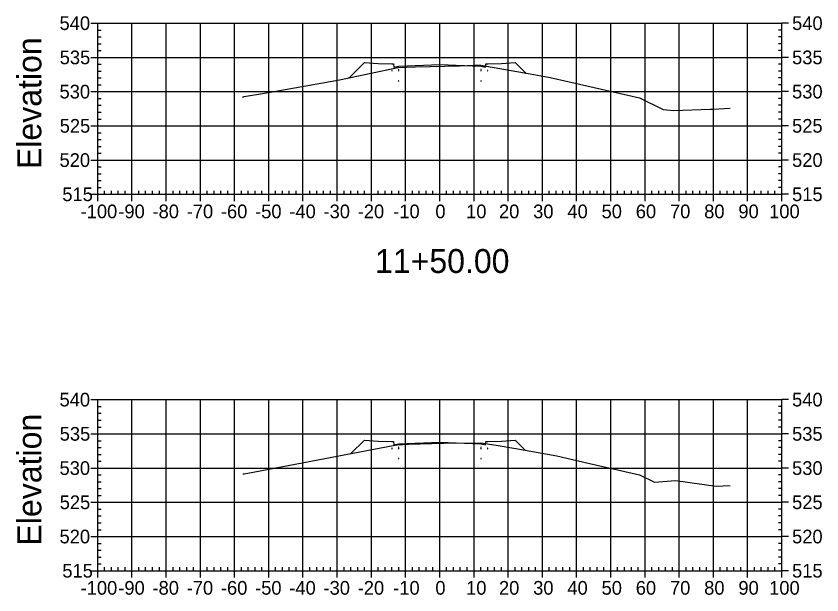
# Model space of a CAD drawing. Extents: x 708103 to 717568, y 374476 to 378707.
# Drawn here: x 716782.6 to 717018.2, y 376751 to 376920.1 of the extents above; entities that cross this region are included whole.
import ezdxf

# ---------------------------------------------------------------- set-up
doc = ezdxf.new("R2010")
doc.units = 0
for name, color, linetype in [('1', 7, 'Continuous'), ('14', 7, 'Continuous'), ('22', 7, 'Continuous'), ('57', 7, 'Continuous'), ('60', 7, 'Continuous'), ('Existing', 7, 'Continuous')]:
    doc.layers.add(name, color=color, linetype=linetype)

msp = doc.modelspace()

# ---------------------------------------------------------------- linework, layer by layer
for points in [[(716892.45, 376904.1), (716892.55, 376904.1), (716892.55, 376904.2), (716892.45, 376904.2)], [(716894.45, 376904.44), (716894.55, 376904.44), (716894.55, 376904.54), (716894.45, 376904.54)], [(716894.45, 376904.1), (716894.55, 376904.1), (716894.55, 376904.2), (716894.45, 376904.2)], [(716906.45, 376904.58), (716906.55, 376904.58), (716906.55, 376904.68), (716906.45, 376904.68)], [(716918.45, 376904.44), (716918.55, 376904.44), (716918.55, 376904.54), (716918.45, 376904.54)], [(716918.45, 376904.1), (716918.55, 376904.1), (716918.55, 376904.2), (716918.45, 376904.2)], [(716920.45, 376904.1), (716920.55, 376904.1), (716920.55, 376904.2), (716920.45, 376904.2)], [(716894.45, 376901.1), (716894.55, 376901.1), (716894.55, 376901.2), (716894.45, 376901.2)], [(716906.45, 376901.58), (716906.55, 376901.58), (716906.55, 376901.68), (716906.45, 376901.68)], [(716918.45, 376901.1), (716918.55, 376901.1), (716918.55, 376901.2), (716918.45, 376901.2)], [(716892.45, 376793.74), (716892.55, 376793.74), (716892.55, 376793.84), (716892.45, 376793.84)], [(716894.45, 376794.07), (716894.55, 376794.07), (716894.55, 376794.17), (716894.45, 376794.17)], [(716894.45, 376793.74), (716894.55, 376793.74), (716894.55, 376793.84), (716894.45, 376793.84)], [(716906.45, 376794.22), (716906.55, 376794.22), (716906.55, 376794.32), (716906.45, 376794.32)], [(716918.45, 376794.07), (716918.55, 376794.07), (716918.55, 376794.17), (716918.45, 376794.17)], [(716918.45, 376793.74), (716918.55, 376793.74), (716918.55, 376793.84), (716918.45, 376793.84)], [(716920.45, 376793.74), (716920.55, 376793.74), (716920.55, 376793.84), (716920.45, 376793.84)], [(716894.45, 376790.74), (716894.55, 376790.74), (716894.55, 376790.84), (716894.45, 376790.84)], [(716906.45, 376791.22), (716906.55, 376791.22), (716906.55, 376791.32), (716906.45, 376791.32)], [(716918.45, 376790.74), (716918.55, 376790.74), (716918.55, 376790.84), (716918.45, 376790.84)]]:
    msp.add_lwpolyline(points, close=True)
at = {"layer": '14'}
for points in [[(716931.63, 376903.5), (716931.63, 376903.55), (716931.63, 376903.5), (716931.58, 376903.5), (716931.63, 376903.5), (716931.63, 376903.45), (716931.63, 376903.5), (716931.68, 376903.5)], [(716879.99, 376902.13), (716879.99, 376902.18), (716879.99, 376902.13), (716879.94, 376902.13), (716879.99, 376902.13), (716879.99, 376902.08), (716879.99, 376902.13), (716880.04, 376902.13)], [(716931.49, 376793.28), (716931.49, 376793.33), (716931.49, 376793.28), (716931.44, 376793.28), (716931.49, 376793.28), (716931.49, 376793.23), (716931.49, 376793.28), (716931.54, 376793.28)], [(716880.52, 376792.29), (716880.52, 376792.34), (716880.52, 376792.29), (716880.47, 376792.29), (716880.52, 376792.29), (716880.52, 376792.24), (716880.52, 376792.29), (716880.57, 376792.29)]]:
    msp.add_lwpolyline(points, dxfattribs=at)
at = {"layer": '22'}
for points in [[(716879.99, 376902.13), (716884.5, 376906.63), (716888.5, 376906.31), (716892.5, 376906.15), (716893, 376906.15), (716893.08, 376905.24), (716894.5, 376905.49), (716906.5, 376905.97), (716918.5, 376905.49), (716919.91, 376905.24), (716920, 376906.15), (716920.5, 376906.15), (716924.5, 376906.31), (716928.5, 376906.63), (716931.63, 376903.5)], [(716880.52, 376792.29), (716884.5, 376796.27), (716888.5, 376795.95), (716892.5, 376795.79), (716893, 376795.79), (716893.08, 376794.87), (716894.5, 376795.12), (716906.5, 376795.6), (716918.5, 376795.12), (716919.91, 376794.87), (716920, 376795.79), (716920.5, 376795.79), (716924.5, 376795.95), (716928.5, 376796.27), (716931.49, 376793.28)]]:
    msp.add_lwpolyline(points, dxfattribs=at)
at = {"layer": '57'}
for p, q in [((716804.5, 376918.07), (716806.5, 376918.07)), ((716806.5, 376918.07), (717006.5, 376918.07)), ((716806.5, 376868.07), (716806.5, 376918.07)), ((716806.5, 376868.07), (716806.5, 376918.07)), ((716816.5, 376868.07), (716816.5, 376918.07)), ((716826.5, 376868.07), (716826.5, 376918.07)), ((716836.5, 376868.07), (716836.5, 376918.07)), ((716846.5, 376868.07), (716846.5, 376918.07)), ((716856.5, 376868.07), (716856.5, 376918.07)), ((716866.5, 376868.07), (716866.5, 376918.07)), ((716876.5, 376868.07), (716876.5, 376918.07)), ((716886.5, 376868.07), (716886.5, 376918.07)), ((716896.5, 376868.07), (716896.5, 376918.07)), ((716906.5, 376868.07), (716906.5, 376918.07)), ((716916.5, 376868.07), (716916.5, 376918.07)), ((716926.5, 376868.07), (716926.5, 376918.07)), ((716936.5, 376868.07), (716936.5, 376918.07)), ((716946.5, 376868.07), (716946.5, 376918.07)), ((716956.5, 376868.07), (716956.5, 376918.07)), ((716966.5, 376868.07), (716966.5, 376918.07)), ((716976.5, 376868.07), (716976.5, 376918.07)), ((716986.5, 376868.07), (716986.5, 376918.07)), ((716996.5, 376868.07), (716996.5, 376918.07)), ((717006.5, 376868.07), (717006.5, 376918.07)), ((717006.5, 376868.07), (717006.5, 376918.07)), ((717008.5, 376918.07), (717006.5, 376918.07)), ((716806.5, 376916.07), (716807.5, 376916.07)), ((717006.5, 376916.07), (717005.5, 376916.07)), ((716806.5, 376914.07), (716807.5, 376914.07)), ((717006.5, 376914.07), (717005.5, 376914.07)), ((716806.5, 376912.07), (716807.5, 376912.07)), ((717006.5, 376912.07), (717005.5, 376912.07)), ((716804.5, 376908.07), (716806.5, 376908.07)), ((716806.5, 376910.07), (716807.5, 376910.07)), ((716806.5, 376908.07), (717006.5, 376908.07)), ((717006.5, 376910.07), (717005.5, 376910.07)), ((717008.5, 376908.07), (717006.5, 376908.07)), ((716806.5, 376906.07), (716807.5, 376906.07)), ((717006.5, 376906.07), (717005.5, 376906.07)), ((716806.5, 376904.07), (716807.5, 376904.07)), ((717006.5, 376904.07), (717005.5, 376904.07)), ((716806.5, 376902.07), (716807.5, 376902.07)), ((717006.5, 376902.07), (717005.5, 376902.07)), ((716806.5, 376900.07), (716807.5, 376900.07)), ((717006.5, 376900.07), (717005.5, 376900.07)), ((716804.5, 376898.07), (716806.5, 376898.07)), ((716806.5, 376898.07), (717006.5, 376898.07)), ((717008.5, 376898.07), (717006.5, 376898.07)), ((716806.5, 376896.07), (716807.5, 376896.07)), ((716806.5, 376894.07), (716807.5, 376894.07)), ((717006.5, 376896.07), (717005.5, 376896.07)), ((717006.5, 376894.07), (717005.5, 376894.07)), ((716806.5, 376892.07), (716807.5, 376892.07)), ((717006.5, 376892.07), (717005.5, 376892.07)), ((716806.5, 376890.07), (716807.5, 376890.07)), ((717006.5, 376890.07), (717005.5, 376890.07)), ((716804.5, 376888.07), (716806.5, 376888.07)), ((716806.5, 376888.07), (717006.5, 376888.07)), ((717008.5, 376888.07), (717006.5, 376888.07)), ((716806.5, 376886.07), (716807.5, 376886.07)), ((717006.5, 376886.07), (717005.5, 376886.07)), ((716806.5, 376884.07), (716807.5, 376884.07)), ((717006.5, 376884.07), (717005.5, 376884.07)), ((716806.5, 376882.07), (716807.5, 376882.07)), ((716806.5, 376880.07), (716807.5, 376880.07)), ((717006.5, 376882.07), (717005.5, 376882.07)), ((717006.5, 376880.07), (717005.5, 376880.07)), ((716804.5, 376878.07), (716806.5, 376878.07)), ((716806.5, 376878.07), (717006.5, 376878.07)), ((717008.5, 376878.07), (717006.5, 376878.07)), ((716806.5, 376876.07), (716807.5, 376876.07)), ((717006.5, 376876.07), (717005.5, 376876.07)), ((716806.5, 376874.07), (716807.5, 376874.07)), ((717006.5, 376874.07), (717005.5, 376874.07)), ((716806.5, 376872.07), (716807.5, 376872.07)), ((717006.5, 376872.07), (717005.5, 376872.07)), ((716804.5, 376868.07), (716806.5, 376868.07)), ((716806.5, 376870.07), (716807.5, 376870.07)), ((716806.5, 376868.07), (717006.5, 376868.07)), ((716806.5, 376868.07), (717006.5, 376868.07)), ((716806.5, 376866.07), (716806.5, 376868.07)), ((716808.5, 376868.07), (716808.5, 376869.07)), ((716810.5, 376868.07), (716810.5, 376869.07)), ((716812.5, 376868.07), (716812.5, 376869.07)), ((716814.5, 376868.07), (716814.5, 376869.07)), ((716816.5, 376866.07), (716816.5, 376868.07)), ((716818.5, 376868.07), (716818.5, 376869.07)), ((716820.5, 376868.07), (716820.5, 376869.07)), ((716822.5, 376868.07), (716822.5, 376869.07)), ((716824.5, 376868.07), (716824.5, 376869.07)), ((716826.5, 376866.07), (716826.5, 376868.07)), ((716828.5, 376868.07), (716828.5, 376869.07)), ((716830.5, 376868.07), (716830.5, 376869.07)), ((716832.5, 376868.07), (716832.5, 376869.07)), ((716834.5, 376868.07), (716834.5, 376869.07)), ((716836.5, 376866.07), (716836.5, 376868.07)), ((716838.5, 376868.07), (716838.5, 376869.07)), ((716840.5, 376868.07), (716840.5, 376869.07)), ((716842.5, 376868.07), (716842.5, 376869.07)), ((716844.5, 376868.07), (716844.5, 376869.07)), ((716846.5, 376866.07), (716846.5, 376868.07)), ((716848.5, 376868.07), (716848.5, 376869.07)), ((716850.5, 376868.07), (716850.5, 376869.07)), ((716852.5, 376868.07), (716852.5, 376869.07)), ((716854.5, 376868.07), (716854.5, 376869.07)), ((716856.5, 376866.07), (716856.5, 376868.07)), ((716858.5, 376868.07), (716858.5, 376869.07)), ((716860.5, 376868.07), (716860.5, 376869.07)), ((716862.5, 376868.07), (716862.5, 376869.07)), ((716864.5, 376868.07), (716864.5, 376869.07)), ((716866.5, 376866.07), (716866.5, 376868.07)), ((716868.5, 376868.07), (716868.5, 376869.07)), ((716870.5, 376868.07), (716870.5, 376869.07)), ((716872.5, 376868.07), (716872.5, 376869.07)), ((716874.5, 376868.07), (716874.5, 376869.07)), ((716876.5, 376866.07), (716876.5, 376868.07)), ((716878.5, 376868.07), (716878.5, 376869.07)), ((716880.5, 376868.07), (716880.5, 376869.07)), ((716882.5, 376868.07), (716882.5, 376869.07)), ((716884.5, 376868.07), (716884.5, 376869.07)), ((716886.5, 376866.07), (716886.5, 376868.07)), ((716888.5, 376868.07), (716888.5, 376869.07)), ((716890.5, 376868.07), (716890.5, 376869.07)), ((716892.5, 376868.07), (716892.5, 376869.07)), ((716894.5, 376868.07), (716894.5, 376869.07)), ((716896.5, 376866.07), (716896.5, 376868.07)), ((716898.5, 376868.07), (716898.5, 376869.07)), ((716900.5, 376868.07), (716900.5, 376869.07)), ((716902.5, 376868.07), (716902.5, 376869.07)), ((716904.5, 376868.07), (716904.5, 376869.07)), ((716906.5, 376866.07), (716906.5, 376868.07)), ((716908.5, 376868.07), (716908.5, 376869.07)), ((716910.5, 376868.07), (716910.5, 376869.07)), ((716912.5, 376868.07), (716912.5, 376869.07)), ((716914.5, 376868.07), (716914.5, 376869.07)), ((716916.5, 376866.07), (716916.5, 376868.07)), ((716918.5, 376868.07), (716918.5, 376869.07)), ((716920.5, 376868.07), (716920.5, 376869.07)), ((716922.5, 376868.07), (716922.5, 376869.07)), ((716924.5, 376868.07), (716924.5, 376869.07)), ((716926.5, 376866.07), (716926.5, 376868.07)), ((716928.5, 376868.07), (716928.5, 376869.07)), ((716930.5, 376868.07), (716930.5, 376869.07)), ((716932.5, 376868.07), (716932.5, 376869.07)), ((716934.5, 376868.07), (716934.5, 376869.07)), ((716936.5, 376866.07), (716936.5, 376868.07)), ((716938.5, 376868.07), (716938.5, 376869.07)), ((716940.5, 376868.07), (716940.5, 376869.07)), ((716942.5, 376868.07), (716942.5, 376869.07)), ((716944.5, 376868.07), (716944.5, 376869.07)), ((716946.5, 376866.07), (716946.5, 376868.07)), ((716948.5, 376868.07), (716948.5, 376869.07)), ((716950.5, 376868.07), (716950.5, 376869.07)), ((716952.5, 376868.07), (716952.5, 376869.07)), ((716954.5, 376868.07), (716954.5, 376869.07)), ((716956.5, 376866.07), (716956.5, 376868.07)), ((716958.5, 376868.07), (716958.5, 376869.07)), ((716960.5, 376868.07), (716960.5, 376869.07)), ((716962.5, 376868.07), (716962.5, 376869.07)), ((716964.5, 376868.07), (716964.5, 376869.07)), ((716966.5, 376866.07), (716966.5, 376868.07)), ((716968.5, 376868.07), (716968.5, 376869.07)), ((716970.5, 376868.07), (716970.5, 376869.07)), ((716972.5, 376868.07), (716972.5, 376869.07)), ((716974.5, 376868.07), (716974.5, 376869.07)), ((716976.5, 376866.07), (716976.5, 376868.07)), ((716978.5, 376868.07), (716978.5, 376869.07)), ((716980.5, 376868.07), (716980.5, 376869.07)), ((716982.5, 376868.07), (716982.5, 376869.07)), ((716984.5, 376868.07), (716984.5, 376869.07)), ((716986.5, 376866.07), (716986.5, 376868.07)), ((716988.5, 376868.07), (716988.5, 376869.07)), ((716990.5, 376868.07), (716990.5, 376869.07)), ((716992.5, 376868.07), (716992.5, 376869.07)), ((716994.5, 376868.07), (716994.5, 376869.07)), ((716996.5, 376866.07), (716996.5, 376868.07)), ((716998.5, 376868.07), (716998.5, 376869.07)), ((717000.5, 376868.07), (717000.5, 376869.07)), ((717002.5, 376868.07), (717002.5, 376869.07)), ((717004.5, 376868.07), (717004.5, 376869.07)), ((717006.5, 376870.07), (717005.5, 376870.07)), ((717006.5, 376866.07), (717006.5, 376868.07)), ((717008.5, 376868.07), (717006.5, 376868.07)), ((716804.5, 376808.07), (716806.5, 376808.07)), ((716806.5, 376808.07), (717006.5, 376808.07)), ((716806.5, 376758.07), (716806.5, 376808.07)), ((716806.5, 376758.07), (716806.5, 376808.07)), ((716816.5, 376758.07), (716816.5, 376808.07)), ((716826.5, 376758.07), (716826.5, 376808.07)), ((716836.5, 376758.07), (716836.5, 376808.07)), ((716846.5, 376758.07), (716846.5, 376808.07)), ((716856.5, 376758.07), (716856.5, 376808.07)), ((716866.5, 376758.07), (716866.5, 376808.07)), ((716876.5, 376758.07), (716876.5, 376808.07)), ((716886.5, 376758.07), (716886.5, 376808.07)), ((716896.5, 376758.07), (716896.5, 376808.07)), ((716906.5, 376758.07), (716906.5, 376808.07)), ((716916.5, 376758.07), (716916.5, 376808.07)), ((716926.5, 376758.07), (716926.5, 376808.07)), ((716936.5, 376758.07), (716936.5, 376808.07)), ((716946.5, 376758.07), (716946.5, 376808.07)), ((716956.5, 376758.07), (716956.5, 376808.07)), ((716966.5, 376758.07), (716966.5, 376808.07)), ((716976.5, 376758.07), (716976.5, 376808.07)), ((716986.5, 376758.07), (716986.5, 376808.07)), ((716996.5, 376758.07), (716996.5, 376808.07)), ((717006.5, 376758.07), (717006.5, 376808.07)), ((717006.5, 376758.07), (717006.5, 376808.07)), ((717008.5, 376808.07), (717006.5, 376808.07)), ((716806.5, 376806.07), (716807.5, 376806.07)), ((717006.5, 376806.07), (717005.5, 376806.07)), ((716806.5, 376804.07), (716807.5, 376804.07)), ((716806.5, 376802.07), (716807.5, 376802.07)), ((717006.5, 376804.07), (717005.5, 376804.07)), ((717006.5, 376802.07), (717005.5, 376802.07)), ((716806.5, 376800.07), (716807.5, 376800.07)), ((717006.5, 376800.07), (717005.5, 376800.07)), ((716804.5, 376798.07), (716806.5, 376798.07)), ((716806.5, 376798.07), (717006.5, 376798.07)), ((717008.5, 376798.07), (717006.5, 376798.07)), ((716806.5, 376796.07), (716807.5, 376796.07)), ((717006.5, 376796.07), (717005.5, 376796.07)), ((716806.5, 376794.07), (716807.5, 376794.07)), ((717006.5, 376794.07), (717005.5, 376794.07)), ((716806.5, 376792.07), (716807.5, 376792.07)), ((717006.5, 376792.07), (717005.5, 376792.07)), ((716804.5, 376788.07), (716806.5, 376788.07)), ((716806.5, 376790.07), (716807.5, 376790.07)), ((716806.5, 376788.07), (717006.5, 376788.07)), ((717006.5, 376790.07), (717005.5, 376790.07)), ((717008.5, 376788.07), (717006.5, 376788.07)), ((716806.5, 376786.07), (716807.5, 376786.07)), ((717006.5, 376786.07), (717005.5, 376786.07)), ((716806.5, 376784.07), (716807.5, 376784.07)), ((717006.5, 376784.07), (717005.5, 376784.07)), ((716806.5, 376782.07), (716807.5, 376782.07)), ((717006.5, 376782.07), (717005.5, 376782.07)), ((716806.5, 376780.07), (716807.5, 376780.07)), ((717006.5, 376780.07), (717005.5, 376780.07)), ((716804.5, 376778.07), (716806.5, 376778.07)), ((716806.5, 376778.07), (717006.5, 376778.07)), ((717008.5, 376778.07), (717006.5, 376778.07)), ((716806.5, 376776.07), (716807.5, 376776.07)), ((716806.5, 376774.07), (716807.5, 376774.07)), ((717006.5, 376776.07), (717005.5, 376776.07)), ((717006.5, 376774.07), (717005.5, 376774.07)), ((716806.5, 376772.07), (716807.5, 376772.07)), ((717006.5, 376772.07), (717005.5, 376772.07)), ((716806.5, 376770.07), (716807.5, 376770.07)), ((717006.5, 376770.07), (717005.5, 376770.07)), ((716804.5, 376768.07), (716806.5, 376768.07)), ((716806.5, 376768.07), (717006.5, 376768.07)), ((717008.5, 376768.07), (717006.5, 376768.07)), ((716806.5, 376766.07), (716807.5, 376766.07)), ((717006.5, 376766.07), (717005.5, 376766.07)), ((716806.5, 376764.07), (716807.5, 376764.07)), ((716806.5, 376762.07), (716807.5, 376762.07)), ((717006.5, 376764.07), (717005.5, 376764.07)), ((717006.5, 376762.07), (717005.5, 376762.07)), ((716806.5, 376760.07), (716807.5, 376760.07)), ((717006.5, 376760.07), (717005.5, 376760.07)), ((716804.5, 376758.07), (716806.5, 376758.07)), ((716806.5, 376758.07), (717006.5, 376758.07)), ((716806.5, 376758.07), (717006.5, 376758.07)), ((716806.5, 376756.07), (716806.5, 376758.07)), ((716808.5, 376758.07), (716808.5, 376759.07)), ((716810.5, 376758.07), (716810.5, 376759.07)), ((716812.5, 376758.07), (716812.5, 376759.07)), ((716814.5, 376758.07), (716814.5, 376759.07)), ((716816.5, 376756.07), (716816.5, 376758.07)), ((716818.5, 376758.07), (716818.5, 376759.07)), ((716820.5, 376758.07), (716820.5, 376759.07)), ((716822.5, 376758.07), (716822.5, 376759.07)), ((716824.5, 376758.07), (716824.5, 376759.07)), ((716826.5, 376756.07), (716826.5, 376758.07)), ((716828.5, 376758.07), (716828.5, 376759.07)), ((716830.5, 376758.07), (716830.5, 376759.07)), ((716832.5, 376758.07), (716832.5, 376759.07)), ((716834.5, 376758.07), (716834.5, 376759.07)), ((716836.5, 376756.07), (716836.5, 376758.07)), ((716838.5, 376758.07), (716838.5, 376759.07)), ((716840.5, 376758.07), (716840.5, 376759.07)), ((716842.5, 376758.07), (716842.5, 376759.07)), ((716844.5, 376758.07), (716844.5, 376759.07)), ((716846.5, 376756.07), (716846.5, 376758.07)), ((716848.5, 376758.07), (716848.5, 376759.07)), ((716850.5, 376758.07), (716850.5, 376759.07)), ((716852.5, 376758.07), (716852.5, 376759.07)), ((716854.5, 376758.07), (716854.5, 376759.07)), ((716856.5, 376756.07), (716856.5, 376758.07)), ((716858.5, 376758.07), (716858.5, 376759.07)), ((716860.5, 376758.07), (716860.5, 376759.07)), ((716862.5, 376758.07), (716862.5, 376759.07)), ((716864.5, 376758.07), (716864.5, 376759.07)), ((716866.5, 376756.07), (716866.5, 376758.07)), ((716868.5, 376758.07), (716868.5, 376759.07)), ((716870.5, 376758.07), (716870.5, 376759.07)), ((716872.5, 376758.07), (716872.5, 376759.07)), ((716874.5, 376758.07), (716874.5, 376759.07)), ((716876.5, 376756.07), (716876.5, 376758.07)), ((716878.5, 376758.07), (716878.5, 376759.07)), ((716880.5, 376758.07), (716880.5, 376759.07)), ((716882.5, 376758.07), (716882.5, 376759.07)), ((716884.5, 376758.07), (716884.5, 376759.07)), ((716886.5, 376756.07), (716886.5, 376758.07)), ((716888.5, 376758.07), (716888.5, 376759.07)), ((716890.5, 376758.07), (716890.5, 376759.07)), ((716892.5, 376758.07), (716892.5, 376759.07)), ((716894.5, 376758.07), (716894.5, 376759.07)), ((716896.5, 376756.07), (716896.5, 376758.07)), ((716898.5, 376758.07), (716898.5, 376759.07)), ((716900.5, 376758.07), (716900.5, 376759.07)), ((716902.5, 376758.07), (716902.5, 376759.07)), ((716904.5, 376758.07), (716904.5, 376759.07)), ((716906.5, 376756.07), (716906.5, 376758.07)), ((716908.5, 376758.07), (716908.5, 376759.07)), ((716910.5, 376758.07), (716910.5, 376759.07)), ((716912.5, 376758.07), (716912.5, 376759.07)), ((716914.5, 376758.07), (716914.5, 376759.07)), ((716916.5, 376756.07), (716916.5, 376758.07)), ((716918.5, 376758.07), (716918.5, 376759.07)), ((716920.5, 376758.07), (716920.5, 376759.07)), ((716922.5, 376758.07), (716922.5, 376759.07)), ((716924.5, 376758.07), (716924.5, 376759.07)), ((716926.5, 376756.07), (716926.5, 376758.07)), ((716928.5, 376758.07), (716928.5, 376759.07)), ((716930.5, 376758.07), (716930.5, 376759.07)), ((716932.5, 376758.07), (716932.5, 376759.07)), ((716934.5, 376758.07), (716934.5, 376759.07)), ((716936.5, 376756.07), (716936.5, 376758.07)), ((716938.5, 376758.07), (716938.5, 376759.07)), ((716940.5, 376758.07), (716940.5, 376759.07)), ((716942.5, 376758.07), (716942.5, 376759.07)), ((716944.5, 376758.07), (716944.5, 376759.07)), ((716946.5, 376756.07), (716946.5, 376758.07)), ((716948.5, 376758.07), (716948.5, 376759.07)), ((716950.5, 376758.07), (716950.5, 376759.07)), ((716952.5, 376758.07), (716952.5, 376759.07)), ((716954.5, 376758.07), (716954.5, 376759.07)), ((716956.5, 376756.07), (716956.5, 376758.07)), ((716958.5, 376758.07), (716958.5, 376759.07)), ((716960.5, 376758.07), (716960.5, 376759.07)), ((716962.5, 376758.07), (716962.5, 376759.07)), ((716964.5, 376758.07), (716964.5, 376759.07)), ((716966.5, 376756.07), (716966.5, 376758.07)), ((716968.5, 376758.07), (716968.5, 376759.07)), ((716970.5, 376758.07), (716970.5, 376759.07)), ((716972.5, 376758.07), (716972.5, 376759.07)), ((716974.5, 376758.07), (716974.5, 376759.07)), ((716976.5, 376756.07), (716976.5, 376758.07)), ((716978.5, 376758.07), (716978.5, 376759.07)), ((716980.5, 376758.07), (716980.5, 376759.07)), ((716982.5, 376758.07), (716982.5, 376759.07)), ((716984.5, 376758.07), (716984.5, 376759.07)), ((716986.5, 376756.07), (716986.5, 376758.07)), ((716988.5, 376758.07), (716988.5, 376759.07)), ((716990.5, 376758.07), (716990.5, 376759.07)), ((716992.5, 376758.07), (716992.5, 376759.07)), ((716994.5, 376758.07), (716994.5, 376759.07)), ((716996.5, 376756.07), (716996.5, 376758.07)), ((716998.5, 376758.07), (716998.5, 376759.07)), ((717000.5, 376758.07), (717000.5, 376759.07)), ((717002.5, 376758.07), (717002.5, 376759.07)), ((717004.5, 376758.07), (717004.5, 376759.07)), ((717006.5, 376756.07), (717006.5, 376758.07)), ((717008.5, 376758.07), (717006.5, 376758.07))]:
    msp.add_line(p, q, dxfattribs=at)
at = {"layer": 'Existing'}
for points in [[(716848.81, 376896.47), (716848.89, 376896.49), (716849, 376896.53), (716849.14, 376896.56), (716849.31, 376896.6), (716855.25, 376897.59), (716876.14, 376901.33), (716877.68, 376901.64), (716894.22, 376905.11), (716899.35, 376905.31), (716912.25, 376905.63), (716916.65, 376905.8), (716918.47, 376905.85), (716932.92, 376903.27), (716937.24, 376902.51), (716938.81, 376902.23), (716943.9, 376901.04), (716964.92, 376896.28), (716971.85, 376892.88), (716974.92, 376892.59), (716985.55, 376892.96), (716986.38, 376892.96), (716991.42, 376893.25)], [(716849.03, 376786.33), (716849.03, 376786.34), (716849.04, 376786.34), (716849.05, 376786.34), (716849.05, 376786.34), (716849.32, 376786.39), (716850.35, 376786.57), (716892.91, 376794.64), (716894.05, 376794.88), (716897.28, 376795.01), (716907.64, 376795.34), (716918.49, 376795.41), (716922.94, 376794.77), (716928.76, 376793.77), (716940.74, 376791.61), (716949.91, 376789.47), (716964.9, 376786.05), (716969.3, 376783.95), (716975.42, 376784.43), (716987.32, 376782.75), (716991.39, 376782.99)]]:
    msp.add_lwpolyline(points, dxfattribs=at)

# ---------------------------------------------------------------- texts
at = {"layer": '1'}
msp.add_text('11+50.00', height=7, dxfattribs=at).set_placement((716887.57, 376845.07))
at = {"layer": '14'}
for p in [(716888.46, 376906.26), (716888.46, 376905.6), (716924.46, 376906.26), (716924.46, 376905.6), (716892.46, 376905.44), (716920.46, 376905.44), (716888.46, 376795.9), (716888.46, 376795.23), (716892.46, 376795.07), (716920.46, 376795.07), (716924.46, 376795.9), (716924.46, 376795.23)]:
    msp.add_text('+', height=0.1, dxfattribs=at).set_placement(p)
at = {"layer": '57'}
for s, p in [('540', (716795.32, 376916.07)), ('540', (717009.5, 376916.07)), ('535', (716795.37, 376906.07)), ('535', (717009.5, 376906.07)), ('530', (716795.32, 376896.07)), ('530', (717009.5, 376896.07)), ('525', (716795.37, 376886.07)), ('525', (717009.5, 376886.07)), ('520', (716795.32, 376876.07)), ('520', (717009.5, 376876.07)), ('515', (716796.14, 376866.07)), ('515', (717009.5, 376866.07)), ('-100', (716801.49, 376861.07)), ('-90', (716812.5, 376861.07)), ('-80', (716822.5, 376861.07)), ('-70', (716832.5, 376861.07)), ('-60', (716842.5, 376861.07)), ('-50', (716852.5, 376861.07)), ('-40', (716862.5, 376861.07)), ('-30', (716872.5, 376861.07)), ('-20', (716882.5, 376861.07)), ('-10', (716892.88, 376861.07)), ('0', (716905.2, 376861.07)), ('10', (716914.19, 376861.07)), ('20', (716923.8, 376861.07)), ('30', (716933.8, 376861.07)), ('40', (716943.8, 376861.07)), ('50', (716953.8, 376861.07)), ('60', (716963.8, 376861.07)), ('70', (716973.8, 376861.07)), ('80', (716983.8, 376861.07)), ('90', (716993.8, 376861.07)), ('100', (717002.8, 376861.07)), ('540', (716795.32, 376806.07)), ('540', (717009.5, 376806.07)), ('535', (716795.37, 376796.07)), ('535', (717009.5, 376796.07)), ('530', (716795.32, 376786.07)), ('530', (717009.5, 376786.07)), ('525', (716795.37, 376776.07)), ('525', (717009.5, 376776.07)), ('520', (716795.32, 376766.07)), ('520', (717009.5, 376766.07)), ('515', (716796.14, 376756.07)), ('515', (717009.5, 376756.07)), ('-100', (716801.49, 376751.07)), ('-90', (716812.5, 376751.07)), ('-80', (716822.5, 376751.07)), ('-70', (716832.5, 376751.07)), ('-60', (716842.5, 376751.07)), ('-50', (716852.5, 376751.07)), ('-40', (716862.5, 376751.07)), ('-30', (716872.5, 376751.07)), ('-20', (716882.5, 376751.07)), ('-10', (716892.88, 376751.07)), ('0', (716905.2, 376751.07)), ('10', (716914.19, 376751.07)), ('20', (716923.8, 376751.07)), ('30', (716933.8, 376751.07)), ('40', (716943.8, 376751.07)), ('50', (716953.8, 376751.07)), ('60', (716963.8, 376751.07)), ('70', (716973.8, 376751.07)), ('80', (716983.8, 376751.07)), ('90', (716993.8, 376751.07)), ('100', (717002.8, 376751.07))]:
    msp.add_text(s, height=4, dxfattribs=at).set_placement(p)
at = {"layer": '60'}
for p in [(716790, 376875.44), (716790, 376765.44)]:
    msp.add_text('Elevation', height=7, rotation=90, dxfattribs=at).set_placement(p)

doc.saveas('drawing.dxf')
